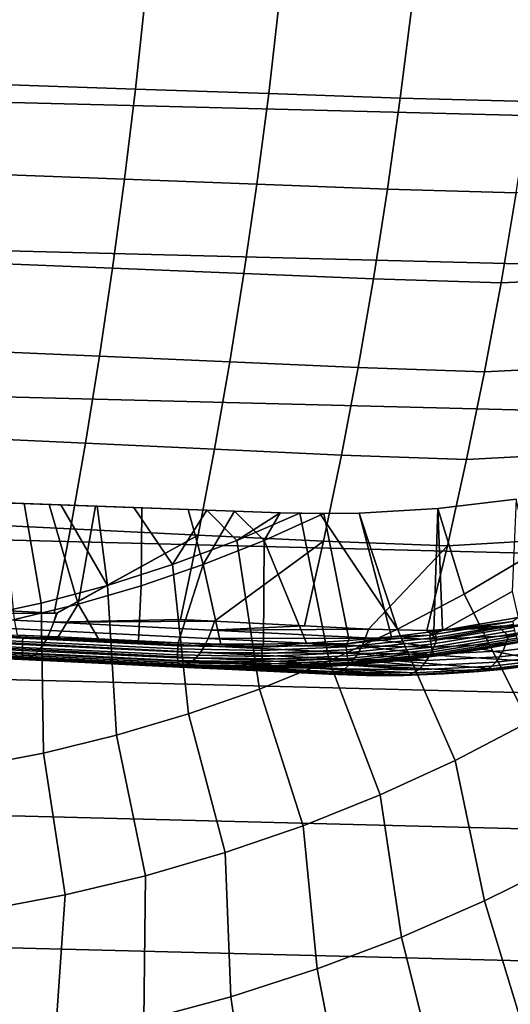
# Model space of a CAD drawing. Header units: metres. Extents: x -248 to 28, y -28 to 28.
# Tile 425 of 507: x 2.62 to 6.85, y -15.14 to -6.64. Entities that reach past the tile are written whole.
import ezdxf

# ---------------------------------------------------------------- set-up
doc = ezdxf.new("R2010")
doc.units = ezdxf.units.M
doc.layers.add('solid_10_061_053_XXX', color=7, linetype='CONTINUOUS')

msp = doc.modelspace()

# ---------------------------------------------------------------- linework, layer by layer
at = {"layer": 'solid_10_061_053_XXX'}
for points in [[(25.284929, -7.93235, -9.8), (-25.654243, -6.641504, -9.8), (-25.957792, -5.333158, -9.8), (25.654264, -6.641425, -9.8)], [(3.615307, -7.239735, 156.929535), (3.699184, -6.45464, 157.134888), (2.524978, -6.418665, 157.61203), (2.448464, -7.199961, 157.408188)], [(4.767107, -7.279397, 156.417145), (4.858561, -6.490551, 156.623901), (3.699184, -6.45464, 157.134888), (3.615307, -7.239735, 156.929535)], [(5.902855, -7.319019, 155.87146), (6.002103, -6.526462, 156.079498), (4.858561, -6.490551, 156.623901), (4.767107, -7.279397, 156.417145)], [(7.023015, -7.348447, 155.295807), (7.129978, -6.553258, 155.504395), (6.002103, -6.526462, 156.079498), (5.902855, -7.319019, 155.87146)], [(24.850672, -9.202921, -9.8), (-25.284903, -7.932432, -9.8), (-25.654243, -6.641504, -9.8), (25.284929, -7.93235, -9.8)], [(3.521876, -8.017198, 156.70079), (3.615307, -7.239735, 156.929535), (2.448464, -7.199961, 157.408188), (2.363227, -7.973869, 157.181107)], [(4.665249, -8.060353, 156.186859), (4.767107, -7.279397, 156.417145), (3.615307, -7.239735, 156.929535), (3.521876, -8.017198, 156.70079)], [(5.79233, -8.103414, 155.639771), (5.902855, -7.319019, 155.87146), (4.767107, -7.279397, 156.417145), (4.665249, -8.060353, 156.186859)], [(6.90391, -8.135222, 155.063522), (7.023015, -7.348447, 155.295807), (5.902855, -7.319019, 155.87146), (5.79233, -8.103414, 155.639771)], [(24.352566, -10.449987, -9.8), (-24.850639, -9.203009, -9.8), (-25.284903, -7.932432, -9.8), (24.850672, -9.202921, -9.8)], [(3.419004, -8.786219, 156.448898), (3.521876, -8.017198, 156.70079), (2.363227, -7.973869, 157.181107), (2.269363, -8.739604, 156.931015)], [(4.553115, -8.832585, 155.933319), (4.665249, -8.060353, 156.186859), (3.521876, -8.017198, 156.70079), (3.419004, -8.786219, 156.448898)], [(5.67067, -8.878786, 155.384735), (5.79233, -8.103414, 155.639771), (4.665249, -8.060353, 156.186859), (4.553115, -8.832585, 155.933319)], [(6.772821, -8.912702, 154.807861), (6.90391, -8.135222, 155.063522), (5.79233, -8.103414, 155.639771), (5.67067, -8.878786, 155.384735)], [(8.010457, -8.090765, 154.478775), (6.90391, -8.135222, 155.063522), (6.772821, -8.912702, 154.807861), (7.87237, -8.863729, 154.227493)], [(3.306816, -9.546005, 156.174179), (3.419004, -8.786219, 156.448898), (2.269363, -8.739604, 156.931015), (2.166982, -9.496396, 156.658218)], [(4.430843, -9.595275, 155.65683), (4.553115, -8.832585, 155.933319), (3.419004, -8.786219, 156.448898), (3.306816, -9.546005, 156.174179)], [(5.538031, -9.644292, 155.106644), (5.67067, -8.878786, 155.384735), (4.553115, -8.832585, 155.933319), (4.430843, -9.595275, 155.65683)], [(6.62992, -9.680014, 154.529129), (6.772821, -8.912702, 154.807861), (5.67067, -8.878786, 155.384735), (5.538031, -9.644292, 155.106644)], [(7.87237, -8.863729, 154.227493), (6.772821, -8.912702, 154.807861), (6.62992, -9.680014, 154.529129), (7.721846, -9.626508, 153.953552)], [(23.791927, -11.67022, -9.8), (-24.352528, -10.450079, -9.8), (-24.850639, -9.203009, -9.8), (24.352566, -10.449987, -9.8)], [(3.185437, -10.295763, 155.876923), (3.306816, -9.546005, 156.174179), (2.166982, -9.496396, 156.658218), (2.056197, -10.243475, 156.363007)], [(4.298575, -10.347604, 155.357712), (4.430843, -9.595275, 155.65683), (3.306816, -9.546005, 156.174179), (3.185437, -10.295763, 155.876923)], [(5.394568, -10.399085, 154.805847), (5.538031, -9.644292, 155.106644), (4.430843, -9.595275, 155.65683), (4.298575, -10.347604, 155.357712)], [(6.475379, -10.436289, 154.227661), (6.62992, -9.680014, 154.529129), (5.538031, -9.644292, 155.106644), (5.394568, -10.399085, 154.805847)], [(7.721846, -9.626508, 153.953552), (6.62992, -9.680014, 154.529129), (6.475379, -10.436289, 154.227661), (7.559068, -10.378229, 153.657288)], [(3.054998, -11.034708, 155.557465), (3.185437, -10.295763, 155.876923), (2.056197, -10.243475, 156.363007), (1.937122, -10.980077, 156.04567)], [(4.156459, -11.088763, 155.036301), (4.298575, -10.347604, 155.357712), (3.185437, -10.295763, 155.876923), (3.054998, -11.034708, 155.557465)], [(5.240451, -11.142332, 154.482666), (5.394568, -10.399085, 154.805847), (4.298575, -10.347604, 155.357712), (4.156459, -11.088763, 155.036301)], [(23.170242, -12.860395, -9.8), (-23.791882, -11.670311, -9.8), (-24.352528, -10.450079, -9.8), (23.791927, -11.67022, -9.8)], [(6.309386, -11.180671, 153.903824), (6.475379, -10.436289, 154.227661), (5.394568, -10.399085, 154.805847), (5.240451, -11.142332, 154.482666)], [(7.559068, -10.378229, 153.657288), (6.475379, -10.436289, 154.227661), (6.309386, -11.180671, 153.903824), (7.384232, -11.118035, 153.339035)], [(6.227418, -10.859949, 149.633102), (6.227579, -10.859899, 148.861984), (6.903751, -10.77804, 148.728607), (6.902956, -10.778223, 149.503586)], [(6.902956, -10.778223, 149.503586), (6.869463, -11.575885, 149.184219), (6.268119, -11.911839, 149.184402), (6.227418, -10.859949, 149.633102)], [(6.453679, -11.599098, 148.495041), (7.013162, -11.269631, 148.495041), (6.903751, -10.77804, 148.728607), (6.227579, -10.859899, 148.861984)], [(2.656884, -10.81729, 149.466248), (2.341348, -10.806007, 149.499557), (2.224399, -11.799515, 149.095749), (2.802728, -11.675668, 149.095749)], [(2.872064, -10.82497, 150.196579), (2.471752, -10.810657, 150.240219), (2.341348, -10.806007, 149.499557), (2.656884, -10.81729, 149.466248)], [(2.471752, -10.810657, 150.240219), (2.872064, -10.82497, 150.196579), (3.12242, -11.685711, 149.821899), (2.572383, -11.818304, 149.822189)], [(2.972024, -10.828559, 149.429291), (2.656884, -10.81729, 149.466248), (2.802728, -11.675668, 149.095749), (3.374258, -11.523493, 149.095749)], [(2.872064, -10.82497, 150.196579), (2.656884, -10.81729, 149.466248), (2.972024, -10.828559, 149.429291)], [(2.872064, -10.82497, 150.196579), (2.972024, -10.828559, 149.429291), (3.286871, -10.839817, 149.388672), (3.272326, -10.839283, 150.147171)], [(2.872064, -10.82497, 150.196579), (3.272326, -10.839283, 150.147171), (3.12242, -11.685711, 149.821899)], [(3.286871, -10.839817, 149.388672), (2.972024, -10.828559, 149.429291), (3.374258, -11.523493, 149.095749)], [(3.672449, -10.85359, 150.091949), (3.665653, -11.527533, 149.821625), (3.12242, -11.685711, 149.821899), (3.272326, -10.839283, 150.147171)], [(3.672449, -10.85359, 150.091949), (3.272326, -10.839283, 150.147171), (3.286871, -10.839817, 149.388672), (3.601681, -10.851073, 149.344345)], [(3.601681, -10.851073, 149.344345), (3.286871, -10.839817, 149.388672), (3.374258, -11.523493, 149.095749), (3.9376, -11.343359, 149.095749)], [(4.232295, -10.873623, 149.244324), (3.601681, -10.851073, 149.344345), (3.9376, -11.343359, 149.095749)], [(4.071897, -10.867873, 150.030975), (3.672449, -10.85359, 150.091949), (3.601681, -10.851073, 149.344345), (4.232295, -10.873623, 149.244324)], [(4.071897, -10.867873, 150.030975), (4.200891, -11.344116, 149.82135), (3.665653, -11.527533, 149.821625), (3.672449, -10.85359, 150.091949)], [(4.232295, -10.873623, 149.244324), (3.9376, -11.343359, 149.095749), (4.49139, -11.135704, 149.095749)], [(4.071897, -10.867873, 150.030975), (4.232295, -10.873623, 149.244324), (4.470204, -10.882116, 149.964325)], [(4.071897, -10.867873, 150.030975), (4.470204, -10.882116, 149.964325), (4.200891, -11.344116, 149.82135)], [(4.232295, -10.873623, 149.244324), (4.49139, -11.135704, 149.095749), (4.866605, -10.896305, 149.128448)], [(4.867002, -10.896305, 149.892075), (4.470204, -10.882116, 149.964325), (4.232295, -10.873623, 149.244324), (4.866605, -10.896305, 149.128448)], [(5.547498, -10.899384, 149.762833), (5.547624, -10.89937, 148.995438), (6.227579, -10.859899, 148.861984), (6.227418, -10.859949, 149.633102)], [(6.227418, -10.859949, 149.633102), (6.193542, -11.922246, 149.196991), (5.827529, -11.966464, 149.258728), (5.547498, -10.899384, 149.762833)], [(5.878753, -11.900811, 148.495041), (6.453679, -11.599098, 148.495041), (6.227579, -10.859899, 148.861984), (5.547624, -10.89937, 148.995438)], [(6.227418, -10.859949, 149.633102), (6.268119, -11.911839, 149.184402), (6.193542, -11.922246, 149.196991)], [(4.470204, -10.882116, 149.964325), (4.726964, -11.135862, 149.821075), (4.200891, -11.344116, 149.82135)], [(4.470204, -10.882116, 149.964325), (4.867002, -10.896305, 149.892075), (4.726964, -11.135862, 149.821075)], [(4.49139, -11.135704, 149.095749), (5.034697, -10.901018, 149.095657), (4.866605, -10.896305, 149.128448)], [(4.688113, -12.418158, 148.495041), (5.289761, -12.174048, 148.495041), (5.034697, -10.901018, 149.095657), (4.49139, -11.135704, 149.095749)], [(4.867002, -10.896305, 149.892075), (5.244206, -10.90326, 149.820496), (4.726964, -11.135862, 149.821075)], [(5.091882, -12.021199, 149.382401), (4.726964, -11.135862, 149.821075), (5.244206, -10.90326, 149.820496), (5.460183, -11.999455, 149.320557)], [(4.867002, -10.896305, 149.892075), (4.866605, -10.896305, 149.128448), (5.034697, -10.901018, 149.095657)], [(5.244206, -10.90326, 149.820496), (4.867002, -10.896305, 149.892075), (5.034697, -10.901018, 149.095657), (5.207077, -10.903157, 149.062012)], [(5.289761, -12.174048, 148.495041), (5.878753, -11.900811, 148.495041), (5.207077, -10.903157, 149.062012), (5.034697, -10.901018, 149.095657)], [(5.878753, -11.900811, 148.495041), (5.547624, -10.89937, 148.995438), (5.207077, -10.903157, 149.062012)], [(5.547498, -10.899384, 149.762833), (5.244206, -10.90326, 149.820496), (5.207077, -10.903157, 149.062012), (5.547624, -10.89937, 148.995438)], [(5.547498, -10.899384, 149.762833), (5.827529, -11.966464, 149.258728), (5.460183, -11.999455, 149.320557), (5.244206, -10.90326, 149.820496)], [(2.915657, -11.762089, 155.216141), (3.054998, -11.034708, 155.557465), (1.937122, -10.980077, 156.04567), (1.809927, -11.705525, 155.706528)], [(2.933925, -11.763025, 155.207703), (4.156459, -11.088763, 155.036301), (3.054998, -11.034708, 155.557465), (2.915657, -11.762089, 155.216141)], [(2.910761, -11.841557, 155.165649), (4.004686, -11.818053, 154.692902), (4.156459, -11.088763, 155.036301), (2.940399, -11.763357, 155.204697)], [(2.940399, -11.763357, 155.204697), (4.156459, -11.088763, 155.036301), (2.933925, -11.763025, 155.207703)], [(4.297583, -11.833147, 154.545135), (5.240451, -11.142332, 154.482666), (4.156459, -11.088763, 155.036301), (4.004686, -11.818053, 154.692902)], [(7.384232, -11.118035, 153.339035), (6.309386, -11.180671, 153.903824), (6.13176, -11.914036, 153.55719), (7.197321, -11.848159, 152.997406)], [(4.075246, -12.632553, 148.495041), (4.688113, -12.418158, 148.495041), (4.49139, -11.135704, 149.095749), (3.9376, -11.343359, 149.095749)], [(4.35403, -12.030816, 149.505829), (4.200891, -11.344116, 149.82135), (4.726964, -11.135862, 149.821075), (4.723028, -12.031615, 149.444199)], [(5.075894, -11.873348, 154.137436), (5.240451, -11.142332, 154.482666), (4.297583, -11.833147, 154.545135)], [(5.091882, -12.021199, 149.382401), (4.723028, -12.031615, 149.444199), (4.726964, -11.135862, 149.821075)], [(5.62821, -11.901967, 153.834564), (6.309386, -11.180671, 153.903824), (5.240451, -11.142332, 154.482666), (5.075894, -11.873348, 154.137436)], [(6.13176, -11.914036, 153.55719), (6.309386, -11.180671, 153.903824), (5.62821, -11.901967, 153.834564)], [(7.010827, -12.703795, 147.834854), (7.627389, -12.343462, 147.834854), (7.013162, -11.269631, 148.495041), (6.453679, -11.599098, 148.495041)], [(3.45263, -12.816723, 148.495041), (4.075246, -12.632553, 148.495041), (3.9376, -11.343359, 149.095749), (3.374258, -11.523493, 149.095749)], [(3.642962, -12.00209, 149.622147), (3.665653, -11.527533, 149.821625), (4.200891, -11.344116, 149.82135), (3.985317, -12.01867, 149.567307)], [(4.35403, -12.030816, 149.505829), (3.985317, -12.01867, 149.567307), (4.200891, -11.344116, 149.82135)], [(2.821752, -12.970226, 148.495041), (3.45263, -12.816723, 148.495041), (3.374258, -11.523493, 149.095749), (2.802728, -11.675668, 149.095749)], [(3.642962, -12.00209, 149.622147), (3.297827, -11.985566, 149.672913), (3.12242, -11.685711, 149.821899), (3.665653, -11.527533, 149.821625)], [(6.377281, -13.033358, 147.834854), (7.010827, -12.703795, 147.834854), (6.453679, -11.599098, 148.495041), (5.878753, -11.900811, 148.495041)], [(6.920075, -11.800353, 149.074051), (6.268119, -11.911839, 149.184402), (6.869463, -11.575885, 149.184219)], [(22.489111, -14.017485, -9.8), (-23.170195, -12.860483, -9.8), (-23.791882, -11.670311, -9.8), (23.170242, -12.860395, -9.8)], [(1.52457, -11.771379, 155.775085), (2.915657, -11.762089, 155.216141), (1.809927, -11.705525, 155.706528)], [(2.184122, -13.092694, 148.495041), (2.821752, -12.970226, 148.495041), (2.802728, -11.675668, 149.095749), (2.224399, -11.799515, 149.095749)], [(2.599271, -11.951891, 149.762238), (2.572383, -11.818304, 149.822189), (3.12242, -11.685711, 149.821899), (2.949642, -11.968743, 149.719696)], [(3.297827, -11.985566, 149.672913), (2.949642, -11.968743, 149.719696), (3.12242, -11.685711, 149.821899)], [(2.883981, -11.913636, 155.115067), (2.910761, -11.841557, 155.165649), (1.52457, -11.771379, 155.775085), (1.499719, -11.844234, 155.723724)], [(1.52457, -11.771379, 155.775085), (2.933925, -11.763025, 155.207703), (2.915657, -11.762089, 155.216141)], [(2.910761, -11.841557, 155.165649), (2.933925, -11.763025, 155.207703), (1.52457, -11.771379, 155.775085)], [(2.910761, -11.841557, 155.165649), (2.940399, -11.763357, 155.204697), (2.933925, -11.763025, 155.207703)], [(6.874338, -11.83504, 149.073242), (6.268119, -11.911839, 149.184402), (6.920075, -11.800353, 149.074051)], [(2.853984, -11.978179, 155.056702), (2.883981, -11.913636, 155.115067), (1.499719, -11.844234, 155.723724), (1.4719, -11.909524, 155.664322)], [(4.244093, -11.982085, 154.453918), (4.272775, -11.910836, 154.503647), (2.910761, -11.841557, 155.165649), (2.883981, -11.913636, 155.115067)], [(2.910761, -11.841557, 155.165649), (4.297583, -11.833147, 154.545135), (4.004686, -11.818053, 154.692902)], [(4.272775, -11.910836, 154.503647), (4.297583, -11.833147, 154.545135), (2.910761, -11.841557, 155.165649)], [(4.272775, -11.910836, 154.503647), (5.075894, -11.873348, 154.137436), (4.297583, -11.833147, 154.545135)], [(4.272775, -11.910836, 154.503647), (5.62821, -11.901967, 153.834564), (5.075894, -11.873348, 154.137436)], [(6.759914, -11.890112, 153.222641), (7.197321, -11.848159, 152.997406), (6.13176, -11.914036, 153.55719)], [(6.192959, -11.913597, 153.524033), (6.759914, -11.890112, 153.222641), (6.13176, -11.914036, 153.55719)], [(6.157583, -11.952603, 149.194504), (6.268119, -11.911839, 149.184402), (6.874338, -11.83504, 149.073242)], [(6.157583, -11.952603, 149.194504), (6.874338, -11.83504, 149.073242), (6.878667, -11.861186, 149.06868), (6.160373, -11.979002, 149.190201)], [(6.160373, -11.979002, 149.190201), (6.878667, -11.861186, 149.06868), (6.883847, -11.887573, 149.068863), (6.163996, -12.005645, 149.190659)], [(6.163996, -12.005645, 149.190659), (6.883847, -11.887573, 149.068863), (6.889711, -11.913353, 149.073776), (6.168336, -12.031674, 149.195831)], [(6.217292, -11.987975, 153.456924), (6.759914, -11.890112, 153.222641), (6.192959, -11.913597, 153.524033)], [(6.217292, -11.987975, 153.456924), (6.836586, -11.95751, 153.128952), (6.759914, -11.890112, 153.222641)], [(6.836586, -11.95751, 153.128952), (7.197321, -11.848159, 152.997406), (6.759914, -11.890112, 153.222641)], [(6.815257, -12.026071, 153.07663), (7.441333, -11.95342, 152.757919), (7.458323, -11.885446, 152.812561), (6.836586, -11.95751, 153.128952)], [(6.816543, -12.034663, 149.203064), (7.509473, -11.885171, 149.085419), (6.982302, -12.005816, 149.195206)], [(6.922277, -12.006273, 149.158905), (7.509473, -11.885171, 149.085419), (6.816543, -12.034663, 149.203064)], [(6.836586, -11.95751, 153.128952), (7.458323, -11.885446, 152.812561), (7.197321, -11.848159, 152.997406)], [(1.293038, -11.9681, 149.870392), (2.640227, -12.033022, 149.746429), (2.639663, -12.059231, 149.752426), (1.292182, -11.994295, 149.876419)], [(1.294247, -11.941266, 149.869141), (2.641375, -12.006185, 149.745193), (2.640227, -12.033022, 149.746429), (1.293038, -11.9681, 149.870392)], [(1.295769, -11.914653, 149.872696), (2.64307, -11.97958, 149.748718), (2.641375, -12.006185, 149.745193), (1.294247, -11.941266, 149.869141)], [(1.295769, -11.914653, 149.872696), (2.599271, -11.951891, 149.762238), (2.64307, -11.97958, 149.748718)], [(2.786184, -12.080894, 154.920273), (2.82122, -12.034213, 154.99144), (1.441537, -11.966255, 155.597809), (1.409091, -12.013565, 155.525192)], [(2.82122, -12.034213, 154.99144), (2.853984, -11.978179, 155.056702), (1.4719, -11.909524, 155.664322), (1.441537, -11.966255, 155.597809)], [(2.64307, -11.97958, 149.748718), (2.599271, -11.951891, 149.762238), (2.949642, -11.968743, 149.719696)], [(2.64307, -11.97958, 149.748718), (3.982734, -12.044141, 149.559158), (3.980867, -12.070737, 149.555649), (2.641375, -12.006185, 149.745193)], [(2.64307, -11.97958, 149.748718), (2.949642, -11.968743, 149.719696), (3.297827, -11.985566, 149.672913)], [(2.64307, -11.97958, 149.748718), (3.297827, -11.985566, 149.672913), (3.642962, -12.00209, 149.622147)], [(2.64307, -11.97958, 149.748718), (3.642962, -12.00209, 149.622147), (3.985317, -12.01867, 149.567307)], [(2.64307, -11.97958, 149.748718), (3.985317, -12.01867, 149.567307), (3.982734, -12.044141, 149.559158)], [(4.176857, -12.101126, 154.332794), (4.211962, -12.045832, 154.396683), (2.853984, -11.978179, 155.056702), (2.82122, -12.034213, 154.99144)], [(4.211962, -12.045832, 154.396683), (4.244093, -11.982085, 154.453918), (2.883981, -11.913636, 155.115067), (2.853984, -11.978179, 155.056702)], [(4.272775, -11.910836, 154.503647), (4.244093, -11.982085, 154.453918), (5.601779, -11.97877, 153.793716), (5.602458, -11.977013, 153.794785)], [(4.244093, -11.982085, 154.453918), (5.572744, -12.046022, 153.747375), (5.601779, -11.97877, 153.793716)], [(4.272775, -11.910836, 154.503647), (5.602458, -11.977013, 153.794785), (5.62821, -11.901967, 153.834564)], [(5.728288, -13.331347, 147.834854), (6.377281, -13.033358, 147.834854), (5.878753, -11.900811, 148.495041), (5.289761, -12.174048, 148.495041)], [(5.43505, -12.026758, 149.316208), (5.827529, -11.966464, 149.258728), (6.157583, -11.952603, 149.194504)], [(5.43505, -12.026758, 149.316208), (6.157583, -11.952603, 149.194504), (6.160373, -11.979002, 149.190201), (5.436291, -12.053317, 149.31218)], [(5.43505, -12.026758, 149.316208), (5.460183, -11.999455, 149.320557), (5.827529, -11.966464, 149.258728)], [(5.436291, -12.053317, 149.31218), (6.160373, -11.979002, 149.190201), (6.163996, -12.005645, 149.190659), (5.438347, -12.08012, 149.312897)], [(5.601779, -11.97877, 153.793716), (5.572744, -12.046022, 153.747375), (6.191717, -12.05688, 153.406998)], [(5.601779, -11.97877, 153.793716), (6.191717, -12.05688, 153.406998), (6.217292, -11.987975, 153.456924), (5.602458, -11.977013, 153.794785)], [(5.602458, -11.977013, 153.794785), (6.217292, -11.987975, 153.456924), (6.13176, -11.914036, 153.55719), (5.62821, -11.901967, 153.834564)], [(6.157583, -11.952603, 149.194504), (5.827529, -11.966464, 149.258728), (6.193542, -11.922246, 149.196991)], [(6.217292, -11.987975, 153.456924), (6.192959, -11.913597, 153.524033), (6.13176, -11.914036, 153.55719)], [(6.157583, -11.952603, 149.194504), (6.193542, -11.922246, 149.196991), (6.268119, -11.911839, 149.184402)], [(6.168336, -12.031674, 149.195831), (6.889711, -11.913353, 149.073776), (6.896071, -11.937697, 149.083267), (6.173253, -12.056254, 149.205566)], [(6.173253, -12.056254, 149.205566), (6.896071, -11.937697, 149.083267), (6.902721, -11.959823, 149.097015), (6.178588, -12.078595, 149.219543)], [(6.178588, -12.078595, 149.219543), (6.902721, -11.959823, 149.097015), (6.90945, -11.97902, 149.114609), (6.184172, -12.097979, 149.23732)], [(6.184172, -12.097979, 149.23732), (6.90945, -11.97902, 149.114609), (6.916039, -11.994671, 149.135452), (6.189823, -12.113782, 149.258331)], [(6.191717, -12.05688, 153.406998), (6.815257, -12.026071, 153.07663), (6.836586, -11.95751, 153.128952), (6.217292, -11.987975, 153.456924)], [(6.789897, -12.087514, 153.01767), (7.420053, -12.014297, 152.696823), (7.441333, -11.95342, 152.757919), (6.815257, -12.026071, 153.07663)], [(-0.061974, -12.032544, 150.077057), (1.296974, -12.098031, 150.018646), (2.634218, -12.162355, 154.598907), (1.268692, -12.096539, 155.196793)], [(1.291705, -12.019009, 149.887009), (2.639701, -12.083969, 149.76297), (2.64034, -12.106441, 149.777725), (1.291624, -12.041447, 149.901825)], [(1.291624, -12.041447, 149.901825), (2.64034, -12.106441, 149.777725), (2.641559, -12.125926, 149.796219), (1.29194, -12.060887, 149.92041)], [(1.292182, -11.994295, 149.876419), (2.639663, -12.059231, 149.752426), (2.639701, -12.083969, 149.76297), (1.291705, -12.019009, 149.887009)], [(1.29194, -12.060887, 149.92041), (2.641559, -12.125926, 149.796219), (2.643319, -12.141795, 149.817856), (1.292644, -12.076706, 149.942139)], [(2.711429, -12.14354, 154.764572), (2.749402, -12.117521, 154.844269), (1.375057, -12.050732, 155.447571), (1.339954, -12.077189, 155.366135)], [(2.749402, -12.117521, 154.844269), (2.786184, -12.080894, 154.920273), (1.409091, -12.013565, 155.525192), (1.375057, -12.050732, 155.447571)], [(2.640227, -12.033022, 149.746429), (3.97978, -12.097577, 149.556885), (3.979507, -12.123801, 149.562836), (2.639663, -12.059231, 149.752426)], [(2.639663, -12.059231, 149.752426), (3.979507, -12.123801, 149.562836), (3.980057, -12.148563, 149.573318), (2.639701, -12.083969, 149.76297)], [(2.641375, -12.006185, 149.745193), (3.980867, -12.070737, 149.555649), (3.97978, -12.097577, 149.556885), (2.640227, -12.033022, 149.746429)], [(4.139303, -12.147144, 154.263199), (4.176857, -12.101126, 154.332794), (2.82122, -12.034213, 154.99144), (2.786184, -12.080894, 154.920273)], [(3.982734, -12.044141, 149.559158), (4.709174, -12.057279, 149.437927), (4.708861, -12.083902, 149.434158), (3.980867, -12.070737, 149.555649)], [(3.982734, -12.044141, 149.559158), (3.985317, -12.01867, 149.567307), (4.35403, -12.030816, 149.505829)], [(3.982734, -12.044141, 149.559158), (4.35403, -12.030816, 149.505829), (4.709174, -12.057279, 149.437927)], [(4.176857, -12.101126, 154.332794), (5.53703, -12.112045, 153.688919), (5.53951, -12.107945, 153.693024), (4.211962, -12.045832, 154.396683)], [(4.211962, -12.045832, 154.396683), (5.571237, -12.049141, 153.744934), (5.572744, -12.046022, 153.747375), (4.244093, -11.982085, 154.453918)], [(4.211962, -12.045832, 154.396683), (5.53951, -12.107945, 153.693024), (5.571237, -12.049141, 153.744934)], [(4.709174, -12.057279, 149.437927), (4.35403, -12.030816, 149.505829), (4.723028, -12.031615, 149.444199)], [(4.709174, -12.057279, 149.437927), (5.43505, -12.026758, 149.316208), (5.436291, -12.053317, 149.31218), (4.708861, -12.083902, 149.434158)], [(4.708861, -12.083902, 149.434158), (5.436291, -12.053317, 149.31218), (5.438347, -12.08012, 149.312897), (4.709346, -12.110772, 149.435135)], [(4.709174, -12.057279, 149.437927), (4.723028, -12.031615, 149.444199), (5.091882, -12.021199, 149.382401)], [(4.709174, -12.057279, 149.437927), (5.091882, -12.021199, 149.382401), (5.43505, -12.026758, 149.316208)], [(5.43505, -12.026758, 149.316208), (5.091882, -12.021199, 149.382401), (5.460183, -11.999455, 149.320557)], [(5.438347, -12.08012, 149.312897), (6.163996, -12.005645, 149.190659), (6.168336, -12.031674, 149.195831), (5.441153, -12.106306, 149.318329)], [(5.441153, -12.106306, 149.318329), (6.168336, -12.031674, 149.195831), (6.173253, -12.056254, 149.205566), (5.444617, -12.131035, 149.328308)], [(5.444617, -12.131035, 149.328308), (6.173253, -12.056254, 149.205566), (6.178588, -12.078595, 149.219543), (5.448629, -12.15351, 149.342514)], [(5.571237, -12.049141, 153.744934), (5.53951, -12.107945, 153.693024), (6.162368, -12.118671, 153.350311)], [(5.571237, -12.049141, 153.744934), (6.162368, -12.118671, 153.350311), (6.191717, -12.05688, 153.406998), (5.572744, -12.046022, 153.747375)], [(6.195361, -12.125497, 149.281891), (6.816543, -12.034663, 149.203064), (6.243871, -12.129871, 149.321808), (6.116259, -12.143683, 149.321487)], [(6.162368, -12.118671, 153.350311), (6.789897, -12.087514, 153.01767), (6.815257, -12.026071, 153.07663), (6.191717, -12.05688, 153.406998)], [(6.189823, -12.113782, 149.258331), (6.916039, -11.994671, 149.135452), (6.922277, -12.006273, 149.158905), (6.195361, -12.125497, 149.281891)], [(6.195361, -12.125497, 149.281891), (6.922277, -12.006273, 149.158905), (6.816543, -12.034663, 149.203064)], [(6.816543, -12.034663, 149.203064), (6.61413, -12.073491, 149.258392), (6.243871, -12.129871, 149.321808)], [(6.982302, -12.005816, 149.195206), (7.868696, -12.073725, 151.942184), (7.225971, -12.190874, 152.250198), (6.61413, -12.073491, 149.258392)], [(6.816543, -12.034663, 149.203064), (6.982302, -12.005816, 149.195206), (6.61413, -12.073491, 149.258392)], [(6.760864, -12.140979, 152.952927), (7.394782, -12.067225, 152.630081), (7.420053, -12.014297, 152.696823), (6.789897, -12.087514, 153.01767)], [(1.304314, -12.092536, 155.28212), (1.268692, -12.096539, 155.196793), (2.634218, -12.162355, 154.598907), (2.672836, -12.158561, 154.682373)], [(1.292644, -12.076706, 149.942139), (2.643319, -12.141795, 149.817856), (2.645563, -12.153541, 149.841949), (1.293713, -12.088394, 149.966339)], [(1.293713, -12.088394, 149.966339), (2.645563, -12.153541, 149.841949), (2.64822, -12.160784, 149.867706), (1.295112, -12.095576, 149.992203)], [(1.295112, -12.095576, 149.992203), (2.64822, -12.160784, 149.867706), (2.651521, -12.163307, 149.893997), (1.296974, -12.098031, 150.018646)], [(1.296974, -12.098031, 150.018646), (2.651521, -12.163307, 149.893997), (3.976136, -12.227036, 153.949417), (2.634218, -12.162355, 154.598907)], [(2.672836, -12.158561, 154.682373), (2.711429, -12.14354, 154.764572), (1.339954, -12.077189, 155.366135), (1.304314, -12.092536, 155.28212)], [(2.639701, -12.083969, 149.76297), (3.980057, -12.148563, 149.573318), (3.981412, -12.171071, 149.587967), (2.64034, -12.106441, 149.777725)], [(2.64034, -12.106441, 149.777725), (3.981412, -12.171071, 149.587967), (3.983529, -12.190598, 149.606339), (2.641559, -12.125926, 149.796219)], [(2.641559, -12.125926, 149.796219), (3.983529, -12.190598, 149.606339), (3.986339, -12.206518, 149.627823), (2.643319, -12.141795, 149.817856)], [(2.643319, -12.141795, 149.817856), (3.986339, -12.206518, 149.627823), (3.989753, -12.21832, 149.651749), (2.645563, -12.153541, 149.841949)], [(4.017659, -12.223448, 154.030869), (4.059107, -12.208764, 154.111115), (2.711429, -12.14354, 154.764572), (2.672836, -12.158561, 154.682373)], [(4.059107, -12.208764, 154.111115), (4.099857, -12.183203, 154.188934), (2.749402, -12.117521, 154.844269), (2.711429, -12.14354, 154.764572)], [(4.099857, -12.183203, 154.188934), (4.139303, -12.147144, 154.263199), (2.786184, -12.080894, 154.920273), (2.749402, -12.117521, 154.844269)], [(3.97978, -12.097577, 149.556885), (4.709346, -12.110772, 149.435135), (4.710612, -12.137023, 149.440826), (3.979507, -12.123801, 149.562836)], [(3.979507, -12.123801, 149.562836), (4.710612, -12.137023, 149.440826), (4.712619, -12.161812, 149.45105), (3.980057, -12.148563, 149.573318)], [(3.980867, -12.070737, 149.555649), (4.708861, -12.083902, 149.434158), (4.709346, -12.110772, 149.435135), (3.97978, -12.097577, 149.556885)], [(3.980057, -12.148563, 149.573318), (4.712619, -12.161812, 149.45105), (4.715303, -12.184342, 149.465485), (3.981412, -12.171071, 149.587967)], [(4.099857, -12.183203, 154.188934), (5.459682, -12.211884, 153.558578), (5.464388, -12.207168, 153.56662), (4.139303, -12.147144, 154.263199)], [(4.139303, -12.147144, 154.263199), (5.499662, -12.16656, 153.626495), (5.503222, -12.161913, 153.632492), (4.176857, -12.101126, 154.332794)], [(4.139303, -12.147144, 154.263199), (5.464388, -12.207168, 153.56662), (5.499662, -12.16656, 153.626495)], [(4.176857, -12.101126, 154.332794), (5.503222, -12.161913, 153.632492), (5.53703, -12.112045, 153.688919)], [(4.709346, -12.110772, 149.435135), (5.438347, -12.08012, 149.312897), (5.441153, -12.106306, 149.318329), (4.710612, -12.137023, 149.440826)], [(4.710612, -12.137023, 149.440826), (5.441153, -12.106306, 149.318329), (5.444617, -12.131035, 149.328308), (4.712619, -12.161812, 149.45105)], [(4.712619, -12.161812, 149.45105), (5.444617, -12.131035, 149.328308), (5.448629, -12.15351, 149.342514), (4.715303, -12.184342, 149.465485)], [(5.462599, -12.200696, 149.405334), (6.116259, -12.143683, 149.321487), (5.498446, -12.208508, 149.449051), (5.410827, -12.211947, 149.440277)], [(5.448629, -12.15351, 149.342514), (6.178588, -12.078595, 149.219543), (6.184172, -12.097979, 149.23732), (5.45306, -12.173011, 149.360489)], [(5.45306, -12.173011, 149.360489), (6.184172, -12.097979, 149.23732), (6.189823, -12.113782, 149.258331), (5.457767, -12.18891, 149.381653)], [(5.457767, -12.18891, 149.381653), (6.189823, -12.113782, 149.258331), (6.195361, -12.125497, 149.281891), (5.462599, -12.200696, 149.405334)], [(5.462599, -12.200696, 149.405334), (6.195361, -12.125497, 149.281891), (6.116259, -12.143683, 149.321487)], [(6.116259, -12.143683, 149.321487), (5.871862, -12.174895, 149.385376), (5.498446, -12.208508, 149.449051)], [(5.53703, -12.112045, 153.688919), (5.503222, -12.161913, 153.632492), (6.129658, -12.172482, 153.287643)], [(5.53703, -12.112045, 153.688919), (6.129658, -12.172482, 153.287643), (6.162368, -12.118671, 153.350311), (5.53951, -12.107945, 153.693024)], [(6.243871, -12.129871, 149.321808), (7.225971, -12.190874, 152.250198), (6.772467, -12.248324, 152.474899), (5.871862, -12.174895, 149.385376)], [(6.116259, -12.143683, 149.321487), (6.243871, -12.129871, 149.321808), (5.871862, -12.174895, 149.385376)], [(6.094045, -12.217558, 153.219864), (6.728563, -12.185714, 152.883301), (6.760864, -12.140979, 152.952927), (6.129658, -12.172482, 153.287643)], [(6.129658, -12.172482, 153.287643), (6.760864, -12.140979, 152.952927), (6.789897, -12.087514, 153.01767), (6.162368, -12.118671, 153.350311)], [(6.243871, -12.129871, 149.321808), (6.61413, -12.073491, 149.258392), (7.225971, -12.190874, 152.250198)], [(6.656013, -12.246616, 152.733322), (7.298812, -12.171499, 152.405823), (7.333733, -12.146382, 152.483551), (6.693449, -12.221091, 152.809753)], [(6.693449, -12.221091, 152.809753), (7.333733, -12.146382, 152.483551), (7.365873, -12.111461, 152.558655), (6.728563, -12.185714, 152.883301)], [(6.728563, -12.185714, 152.883301), (7.365873, -12.111461, 152.558655), (7.394782, -12.067225, 152.630081), (6.760864, -12.140979, 152.952927)], [(2.672836, -12.158561, 154.682373), (2.634218, -12.162355, 154.598907), (3.976136, -12.227036, 153.949417), (4.017659, -12.223448, 154.030869)], [(2.645563, -12.153541, 149.841949), (3.989753, -12.21832, 149.651749), (3.99366, -12.225623, 149.677322), (2.64822, -12.160784, 149.867706)], [(2.64822, -12.160784, 149.867706), (3.99366, -12.225623, 149.677322), (3.997891, -12.228191, 149.703491), (2.651521, -12.163307, 149.893997)], [(2.651521, -12.163307, 149.893997), (3.997891, -12.228191, 149.703491), (4.643284, -12.259248, 151.480392), (3.976136, -12.227036, 153.949417)], [(4.017659, -12.223448, 154.030869), (3.976136, -12.227036, 153.949417), (5.29488, -12.290366, 153.269241), (5.330082, -12.286779, 153.332184)], [(4.643284, -12.259248, 151.480392), (5.285779, -12.290164, 153.252869), (3.976136, -12.227036, 153.949417)], [(5.29488, -12.290366, 153.269241), (3.976136, -12.227036, 153.949417), (5.285779, -12.290164, 153.252869)], [(3.981412, -12.171071, 149.587967), (4.715303, -12.184342, 149.465485), (4.718576, -12.20389, 149.483658), (3.983529, -12.190598, 149.606339)], [(3.983529, -12.190598, 149.606339), (4.718576, -12.20389, 149.483658), (4.722335, -12.219828, 149.50499), (3.986339, -12.206518, 149.627823)], [(3.986339, -12.206518, 149.627823), (4.722335, -12.219828, 149.50499), (4.726458, -12.231642, 149.528793), (3.989753, -12.21832, 149.651749)], [(3.989753, -12.21832, 149.651749), (4.726458, -12.231642, 149.528793), (4.702452, -12.23926, 149.559036), (3.99366, -12.225623, 149.677322)], [(3.99366, -12.225623, 149.677322), (4.702452, -12.23926, 149.559036), (3.997891, -12.228191, 149.703491)], [(4.373324, -12.240525, 149.64006), (4.643284, -12.259248, 151.480392), (3.997891, -12.228191, 149.703491)], [(4.702452, -12.23926, 149.559036), (4.373324, -12.240525, 149.64006), (3.997891, -12.228191, 149.703491)], [(4.017659, -12.223448, 154.030869), (5.374264, -12.272438, 153.410339), (5.381296, -12.26913, 153.422684), (4.059107, -12.208764, 154.111115)], [(4.017659, -12.223448, 154.030869), (5.338202, -12.284968, 153.346619), (5.374264, -12.272438, 153.410339)], [(4.017659, -12.223448, 154.030869), (5.330082, -12.286779, 153.332184), (5.338202, -12.284968, 153.346619)], [(4.059107, -12.208764, 154.111115), (5.417677, -12.24735, 153.486176), (5.423556, -12.243074, 153.496368), (4.099857, -12.183203, 154.188934)], [(4.059107, -12.208764, 154.111115), (5.381296, -12.26913, 153.422684), (5.417677, -12.24735, 153.486176)], [(4.099857, -12.183203, 154.188934), (5.423556, -12.243074, 153.496368), (5.459682, -12.211884, 153.558578)], [(5.065419, -13.597045, 147.834854), (5.728288, -13.331347, 147.834854), (5.289761, -12.174048, 148.495041), (4.688113, -12.418158, 148.495041)], [(4.702452, -12.23926, 149.559036), (5.410827, -12.211947, 149.440277), (4.748796, -12.241349, 149.576447)], [(4.726458, -12.231642, 149.528793), (5.410827, -12.211947, 149.440277), (4.702452, -12.23926, 149.559036)], [(4.715303, -12.184342, 149.465485), (5.448629, -12.15351, 149.342514), (5.45306, -12.173011, 149.360489), (4.718576, -12.20389, 149.483658)], [(4.718576, -12.20389, 149.483658), (5.45306, -12.173011, 149.360489), (5.457767, -12.18891, 149.381653), (4.722335, -12.219828, 149.50499)], [(4.722335, -12.219828, 149.50499), (5.457767, -12.18891, 149.381653), (5.462599, -12.200696, 149.405334), (4.726458, -12.231642, 149.528793)], [(4.726458, -12.231642, 149.528793), (5.462599, -12.200696, 149.405334), (5.410827, -12.211947, 149.440277)], [(5.410827, -12.211947, 149.440277), (5.123976, -12.230671, 149.512772), (4.748796, -12.241349, 149.576447)], [(4.748796, -12.241349, 149.576447), (5.123976, -12.230671, 149.512772), (5.932662, -12.299708, 152.906754)], [(5.498446, -12.208508, 149.449051), (6.580048, -12.266414, 152.572067), (5.932662, -12.299708, 152.906754), (5.123976, -12.230671, 149.512772)], [(5.410827, -12.211947, 149.440277), (5.498446, -12.208508, 149.449051), (5.123976, -12.230671, 149.512772)], [(5.459682, -12.211884, 153.558578), (5.423556, -12.243074, 153.496368), (6.05603, -12.253264, 153.147934)], [(5.459682, -12.211884, 153.558578), (6.05603, -12.253264, 153.147934), (6.094045, -12.217558, 153.219864), (5.464388, -12.207168, 153.56662)], [(5.499662, -12.16656, 153.626495), (5.464388, -12.207168, 153.56662), (6.094045, -12.217558, 153.219864)], [(5.871862, -12.174895, 149.385376), (6.772467, -12.248324, 152.474899), (6.580048, -12.266414, 152.572067), (5.498446, -12.208508, 149.449051)], [(5.499662, -12.16656, 153.626495), (6.094045, -12.217558, 153.219864), (6.129658, -12.172482, 153.287643), (5.503222, -12.161913, 153.632492)], [(6.016145, -12.279101, 153.072876), (6.656013, -12.246616, 152.733322), (6.693449, -12.221091, 152.809753), (6.05603, -12.253264, 153.147934)], [(6.05603, -12.253264, 153.147934), (6.693449, -12.221091, 152.809753), (6.728563, -12.185714, 152.883301), (6.094045, -12.217558, 153.219864)], [(6.616783, -12.261929, 152.65509), (7.261601, -12.18646, 152.326538), (7.298812, -12.171499, 152.405823), (6.656013, -12.246616, 152.733322)], [(6.616783, -12.261929, 152.65509), (6.772467, -12.248324, 152.474899), (7.261601, -12.18646, 152.326538)], [(7.261601, -12.18646, 152.326538), (6.772467, -12.248324, 152.474899), (7.225971, -12.190874, 152.250198)], [(4.702452, -12.23926, 149.559036), (4.748796, -12.241349, 149.576447), (4.373324, -12.240525, 149.64006)], [(5.609017, -12.300323, 153.078445), (5.285779, -12.290164, 153.252869), (4.643284, -12.259248, 151.480392), (4.373324, -12.240525, 149.64006)], [(4.748796, -12.241349, 149.576447), (5.932662, -12.299708, 152.906754), (5.609017, -12.300323, 153.078445), (4.373324, -12.240525, 149.64006)], [(5.29488, -12.290366, 153.269241), (5.285779, -12.290164, 153.252869), (5.609017, -12.300323, 153.078445)], [(5.330082, -12.286779, 153.332184), (5.29488, -12.290366, 153.269241), (5.784264, -12.301439, 152.998398)], [(5.29488, -12.290366, 153.269241), (5.609017, -12.300323, 153.078445), (5.784264, -12.301439, 152.998398)], [(5.330082, -12.286779, 153.332184), (5.784264, -12.301439, 152.998398), (5.338202, -12.284968, 153.346619)], [(5.784264, -12.301439, 152.998398), (5.974951, -12.294706, 152.995712), (5.374264, -12.272438, 153.410339), (5.338202, -12.284968, 153.346619)], [(5.374264, -12.272438, 153.410339), (5.974951, -12.294706, 152.995712), (6.016145, -12.279101, 153.072876), (5.381296, -12.26913, 153.422684)], [(5.417677, -12.24735, 153.486176), (5.381296, -12.26913, 153.422684), (6.016145, -12.279101, 153.072876)], [(5.417677, -12.24735, 153.486176), (6.016145, -12.279101, 153.072876), (6.05603, -12.253264, 153.147934), (5.423556, -12.243074, 153.496368)], [(5.784264, -12.301439, 152.998398), (5.609017, -12.300323, 153.078445), (5.932662, -12.299708, 152.906754)], [(5.784264, -12.301439, 152.998398), (5.932662, -12.299708, 152.906754), (6.276963, -12.287471, 152.733353)], [(5.784264, -12.301439, 152.998398), (6.276963, -12.287471, 152.733353), (5.974951, -12.294706, 152.995712)], [(6.276963, -12.287471, 152.733353), (5.932662, -12.299708, 152.906754), (6.580048, -12.266414, 152.572067)], [(5.974951, -12.294706, 152.995712), (6.616783, -12.261929, 152.65509), (6.656013, -12.246616, 152.733322), (6.016145, -12.279101, 153.072876)], [(6.276963, -12.287471, 152.733353), (6.616783, -12.261929, 152.65509), (5.974951, -12.294706, 152.995712)], [(6.276963, -12.287471, 152.733353), (6.580048, -12.266414, 152.572067), (6.772467, -12.248324, 152.474899)], [(6.276963, -12.287471, 152.733353), (6.772467, -12.248324, 152.474899), (6.616783, -12.261929, 152.65509)], [(4.39028, -13.829806, 147.834854), (5.065419, -13.597045, 147.834854), (4.688113, -12.418158, 148.495041), (4.075246, -12.632553, 148.495041)], [(3.704507, -14.029068, 147.834854), (4.39028, -13.829806, 147.834854), (4.075246, -12.632553, 148.495041), (3.45263, -12.816723, 148.495041)], [(6.629798, -14.246387, 147.116699), (7.328957, -13.899646, 147.116699), (7.010827, -12.703795, 147.834854), (6.377281, -13.033358, 147.834854)], [(3.00976, -14.194346, 147.834854), (3.704507, -14.029068, 147.834854), (3.45263, -12.816723, 148.495041), (2.821752, -12.970226, 148.495041)], [(21.750252, -15.138578, -9.8), (-22.489058, -14.01757, -9.8), (-23.170195, -12.860483, -9.8), (22.489111, -14.017485, -9.8)], [(2.307722, -14.325241, 147.834854), (3.00976, -14.194346, 147.834854), (2.821752, -12.970226, 148.495041), (2.184122, -13.092694, 148.495041)], [(5.914286, -14.557987, 147.116699), (6.629798, -14.246387, 147.116699), (6.377281, -13.033358, 147.834854), (5.728288, -13.331347, 147.834854)], [(5.184186, -14.833677, 147.116699), (5.914286, -14.557987, 147.116699), (5.728288, -13.331347, 147.834854), (5.065419, -13.597045, 147.834854)], [(4.441298, -15.072778, 147.116699), (5.184186, -14.833677, 147.116699), (5.065419, -13.597045, 147.834854), (4.39028, -13.829806, 147.834854)], [(3.687454, -15.274699, 147.116699), (4.441298, -15.072778, 147.116699), (4.39028, -13.829806, 147.834854), (3.704507, -14.029068, 147.834854)], [(6.973434, -15.373971, 146.342194), (7.729811, -15.007924, 146.342194), (7.328957, -13.899646, 147.116699), (6.629798, -14.246387, 147.116699)], [(20.955542, -16.220827, -9.8), (-21.750195, -15.138661, -9.8), (-22.489058, -14.01757, -9.8), (21.750252, -15.138578, -9.8)], [(2.924515, -15.438944, 147.116699), (3.687454, -15.274699, 147.116699), (3.704507, -14.029068, 147.834854), (3.00976, -14.194346, 147.834854)], [(2.154362, -15.565104, 147.116699), (2.924515, -15.438944, 147.116699), (3.00976, -14.194346, 147.834854), (2.307722, -14.325241, 147.834854)], [(6.199779, -15.701926, 146.342194), (6.973434, -15.373971, 146.342194), (6.629798, -14.246387, 147.116699), (5.914286, -14.557987, 147.116699)], [(5.410764, -15.990978, 146.342194), (6.199779, -15.701926, 146.342194), (5.914286, -14.557987, 147.116699), (5.184186, -14.833677, 147.116699)], [(4.608342, -16.24041, 146.342194), (5.410764, -15.990978, 146.342194), (5.184186, -14.833677, 147.116699), (4.441298, -15.072778, 147.116699)], [(3.794503, -16.449604, 146.342194), (4.608342, -16.24041, 146.342194), (4.441298, -15.072778, 147.116699), (3.687454, -15.274699, 147.116699)]]:
    msp.add_3dface(points, dxfattribs=at)

doc.saveas('drawing.dxf')
